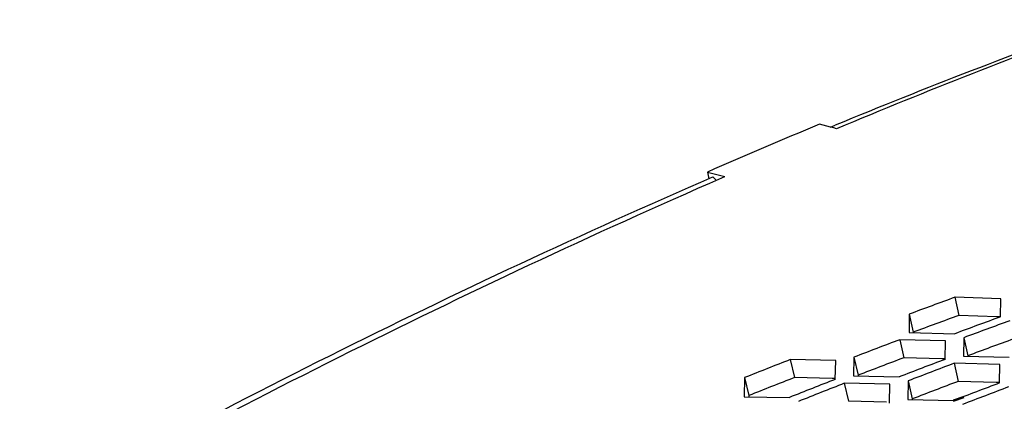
# Model space of a CAD drawing. Header units: millimetres. Extents: x 0 to 420, y 0 to 297.
# Tile 455 of 514: x 337.41 to 342.44, y 249.75 to 251.7. Entities that reach past the tile are written whole.
import ezdxf

# ---------------------------------------------------------------- set-up
doc = ezdxf.new("R2010")
doc.units = ezdxf.units.MM
doc.header["$LTSCALE"] = 23.1
doc.layers.get('0').update_dxf_attribs({"linetype": 'CONTINUOUS'})

msp = doc.modelspace()

# ---------------------------------------------------------------- linework, layer by layer
at = {"color": 3, "linetype": 'Continuous'}
for p, q in [((341.5517, 251.1512), (341.4944, 251.1663)), ((341.5677, 251.147), (341.5517, 251.1512)), ((341.5823, 251.1432), (341.5677, 251.147)), ((340.9239, 250.9222), (341.0112, 250.8992)), ((340.9355, 250.8655), (341.0112, 250.8992)), ((340.9356, 250.8661), (341.0112, 250.8992)), ((342.4201, 250.2754), (342.1864, 250.2828)), ((342.4194, 250.183), (342.4201, 250.2754)), ((341.9527, 250.1967), (341.9517, 250.1028)), ((341.9517, 250.1028), (342.1848, 250.0966)), ((342.1377, 250.0603), (341.9047, 250.0663)), ((342.1362, 249.966), (342.1377, 250.0603)), ((342.2313, 250.0765), (342.2298, 249.9825)), ((341.5775, 249.9599), (341.3456, 249.9649)), ((341.5756, 249.8639), (341.5775, 249.9599)), ((341.6707, 249.977), (341.6689, 249.8813)), ((342.416, 249.94), (342.1825, 249.9459)), ((342.2298, 249.9825), (342.4634, 249.9764)), ((342.414, 249.8455), (342.416, 249.94)), ((341.1124, 249.8727), (341.1103, 249.7753)), ((341.854, 249.839), (341.6216, 249.8437)), ((341.6689, 249.8813), (341.9014, 249.8763)), ((341.9475, 249.8562), (341.9452, 249.7602)), ((341.8516, 249.7428), (341.854, 249.839)), ((341.1103, 249.7753), (341.3416, 249.7714)), ((341.9452, 249.7602), (342.1782, 249.7555))]:
    msp.add_line(p, q, dxfattribs=at)
at = {"color": 7, "linetype": 'Continuous'}
for p, q in [((341.5517, 251.1513), (341.5752, 251.1609)), ((341.5517, 251.1512), (341.5752, 251.1608)), ((340.9239, 250.9222), (340.9309, 250.8882)), ((340.9683, 250.8801), (340.9508, 250.897)), ((342.1864, 250.2828), (342.2057, 250.19)), ((341.9527, 250.1967), (341.9726, 250.1041)), ((342.4001, 250.1838), (342.2057, 250.19)), ((342.4194, 250.1832), (342.4001, 250.1838)), ((342.4194, 250.1832), (342.4001, 250.1838)), ((341.9726, 250.1041), (341.9726, 250.1023)), ((341.9047, 250.0663), (341.9251, 249.974)), ((342.2313, 250.0765), (342.2512, 249.984)), ((341.3456, 249.9649), (341.3671, 249.8729)), ((341.6707, 249.977), (341.6917, 249.8849)), ((342.119, 249.9688), (341.9251, 249.974)), ((342.1362, 249.9684), (342.119, 249.9688)), ((342.1362, 249.9684), (342.119, 249.9688)), ((342.1825, 249.9459), (342.2029, 249.8535)), ((342.2512, 249.984), (342.2511, 249.982)), ((341.1124, 249.8727), (341.1345, 249.781)), ((341.5601, 249.8687), (341.3671, 249.8729)), ((341.5757, 249.8684), (341.5601, 249.8687)), ((341.5757, 249.8684), (341.5601, 249.8687)), ((341.6216, 249.8437), (341.6431, 249.7518)), ((341.6917, 249.8849), (341.6916, 249.8808)), ((341.9475, 249.8562), (341.9685, 249.764)), ((342.3972, 249.8485), (342.2029, 249.8535)), ((342.414, 249.8481), (342.3972, 249.8485)), ((342.414, 249.8481), (342.3972, 249.8485)), ((341.1345, 249.781), (341.1344, 249.7749)), ((341.8365, 249.7478), (341.6431, 249.7518)), ((341.9685, 249.764), (341.9684, 249.7598)), ((342.179, 249.7585), (342.2324, 249.7773)), ((342.1794, 249.7522), (342.2328, 249.7718))]:
    msp.add_line(p, q, dxfattribs=at)
for centre, radius, start, end in [((354.8285, 218.9916), 34.7925, 109.93296, 112.39091), ((355.2382, 214.4625), 38.0303, 110.04058, 110.41492), ((355.573, 214.1912), 38.1916, 110.04058, 110.41492), ((355.5367, 213.9772), 38.4843, 110.71342, 111.08533), ((355.5032, 213.7684), 38.7733, 111.3819, 111.75144), ((355.8721, 213.7045), 38.6471, 110.71342, 111.08533)]:
    msp.add_arc(centre, radius, start, end, dxfattribs=at)
at = {"color": 3, "linetype": 'Continuous'}
for centre, radius, start, end in [((356.091, 216.4286), 37.6245, 110.40945, 112.68209), ((354.1588, 220.7799), 32.9199, 112.6254, 113.70526), ((355.2533, 214.461), 38.1306, 110.04058, 110.41492), ((355.5323, 214.2349), 38.265, 110.04058, 110.41492), ((355.5881, 214.1897), 38.2919, 110.04058, 110.41492), ((355.5522, 213.9749), 38.5856, 110.71342, 111.08533), ((355.519, 213.7651), 38.8755, 111.3819, 111.75144), ((355.8316, 213.7476), 38.7213, 110.71342, 111.08533), ((355.8875, 213.7021), 38.7484, 110.71342, 111.08533), ((355.7989, 213.5366), 39.0125, 111.3819, 111.75144), ((355.8549, 213.4909), 39.0399, 111.3819, 111.75144), ((356.167, 213.4748), 38.8841, 110.71342, 111.08533), ((356.2229, 213.4294), 38.9112, 110.71342, 111.08533)]:
    msp.add_arc(centre, radius, start, end, dxfattribs=at)
at = {"color": 7, "linetype": 'Continuous'}
msp.add_open_spline([(325.7915, 240.4092), (326.9563, 241.5423), (329.3493, 243.6919), (333.1252, 246.5612), (336.9793, 248.9908), (339.6313, 250.325), (340.9508, 250.897)], degree=3, knots=[0, 0, 0, 0, 0.263163, 0.520257, 0.7671, 1, 1, 1, 1], dxfattribs=at)
at = {"color": 3, "linetype": 'Continuous'}
msp.add_open_spline([(325.7974, 240.403), (326.9577, 241.5322), (329.3436, 243.674), (333.1141, 246.5301), (336.9676, 248.951), (339.6175, 250.2875), (340.9356, 250.8661)], degree=3, knots=[0, 0, 0, 0, 0.262658, 0.519459, 0.766458, 1, 1, 1, 1], dxfattribs=at)

doc.saveas('drawing.dxf')
